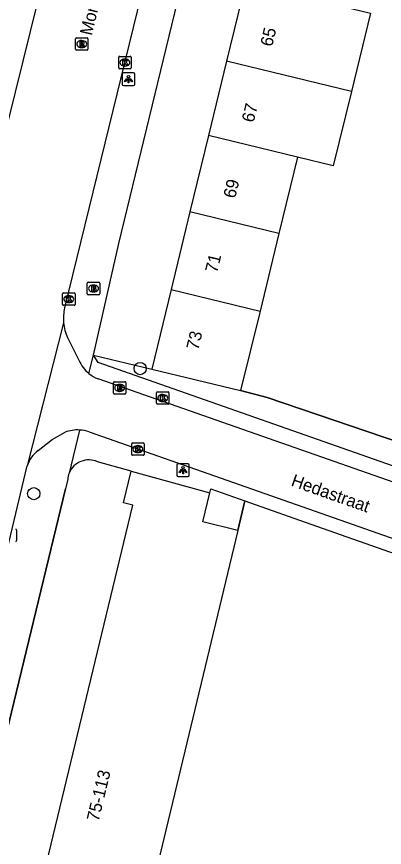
# Model space of a CAD drawing. Extents: x 162812 to 163818, y 381639 to 382470.
# Drawn here: x 163168.5 to 163198, y 382068.4 to 382135.2 of the extents above; entities that cross this region are included whole.
import ezdxf

# ---------------------------------------------------------------- set-up
doc = ezdxf.new("R2010")
doc.units = 0
for name, color, linetype in [('IMGEO_Boom', 7, 'Continuous'), ('IMGEO_Brandkraan', 7, 'Continuous'), ('IMGEO_Groenvoorziening', 7, 'Continuous'), ('IMGEO_Hek', 7, 'Continuous'), ('IMGEO_Kolk', 7, 'Continuous'), ('IMGEO_Lichtpunt', 7, 'Continuous'), ('IMGEO_Muur', 7, 'Continuous'), ('IMGEO_Openbare_ruimte_label', 7, 'Continuous'), ('IMGEO_Pand', 7, 'Continuous'), ('IMGEO_Pand_nummerreeks', 7, 'Continuous'), ('IMGEO_Rijbaan_lokaal_open', 7, 'Continuous'), ('IMGEO_Rioolput', 7, 'Continuous'), ('IMGEO_Voetpad_open', 7, 'Continuous')]:
    doc.layers.add(name, color=color, linetype=linetype)

msp = doc.modelspace()

# ---------------------------------------------------------------- linework, layer by layer
at = {"layer": 'IMGEO_Boom'}
for centre in [(163178.37, 382106.921), (163169.825, 382096.87)]:
    msp.add_circle(centre, 0.489, dxfattribs=at)
at = {"layer": 'IMGEO_Brandkraan'}
for p, q in [((163174.122, 382112.93), (163174.122, 382113.782)), ((163174.197, 382113.856), (163175.049, 382113.856)), ((163174.61, 382113.636), (163174.635, 382113.636)), ((163175.123, 382113.782), (163175.123, 382112.93)), ((163175.049, 382112.856), (163174.197, 382112.856)), ((163174.633, 382113.076), (163174.608, 382113.076))]:
    msp.add_line(p, q, dxfattribs=at)
for points in [[(163174.122, 382112.93), (163174.122, 382113.782)], [(163174.197, 382113.856), (163175.049, 382113.856)], [(163174.47, 382113.556), (163174.47, 382113.156), (163174.683, 382113.156)], [(163174.701, 382113.556), (163174.47, 382113.556)], [(163174.649, 382113.475), (163174.595, 382113.475), (163174.595, 382113.399)], [(163174.595, 382113.399), (163174.648, 382113.399)], [(163174.657, 382113.323), (163174.595, 382113.323), (163174.595, 382113.242)], [(163175.123, 382113.782), (163175.123, 382112.93)], [(163175.049, 382112.856), (163174.197, 382112.856)], [(163174.595, 382113.242), (163174.657, 382113.242)]]:
    msp.add_lwpolyline(points, dxfattribs=at)
for centre, radius, start, end in [((163174.199, 382113.78), 0.0765, 91.55205, 178.44795), ((163174.199, 382113.78), 0.0765, 91.55205, 178.44795), ((163174.65, 382113.437), 0.0379, 267.82845, 90.93552), ((163174.658, 382113.282), 0.0404, 269.87594, 90.50774), ((163174.705, 382113.411), 0.145, 59.4692, 91.53667), ((163174.73, 382113.458), 0.0922, 285.51372, 58.15012), ((163174.735, 382113.266), 0.105, 301.31148, 78.98903), ((163175.047, 382113.78), 0.0765, 1.55205, 88.44795), ((163175.047, 382113.78), 0.0765, 1.55205, 88.44795), ((163174.199, 382112.932), 0.0765, 181.55205, 268.44795), ((163174.199, 382112.932), 0.0765, 181.55205, 268.44795), ((163174.689, 382113.407), 0.251, 268.66757, 293.53466), ((163175.047, 382112.932), 0.0765, 271.55205, 358.44795), ((163175.047, 382112.932), 0.0765, 271.55205, 358.44795)]:
    msp.add_arc(centre, radius, start, end, dxfattribs=at)
for centre, major_axis, ratio, start_param, end_param in [((163174.609, 382113.356), (-0.387, 0.002), 0.722429, 4.712389, 7.853982), ((163174.634, 382113.356), (-0.39, 0.002), 0.717154, 1.570796, 4.712389)]:
    msp.add_ellipse(centre, major_axis=major_axis, ratio=ratio, start_param=start_param, end_param=end_param, dxfattribs=at)
at = {"layer": 'IMGEO_Groenvoorziening'}
for points in [[(163174.616, 382107.997), (163179.292, 382106.883)], [(163186.433, 382105.147), (163188.549, 382104.606), (163199.26, 382100.963)]]:
    msp.add_lwpolyline(points, dxfattribs=at)
at = {"layer": 'IMGEO_Hek'}
msp.add_lwpolyline([(163199.26, 382100.963), (163188.549, 382104.606), (163186.433, 382105.147)], dxfattribs=at)
at = {"layer": 'IMGEO_Kolk'}
for p, q in [((163176.719, 382132.013), (163177.571, 382132.013)), ((163176.644, 382131.087), (163176.644, 382131.939)), ((163177.132, 382131.793), (163177.157, 382131.793)), ((163177.645, 382131.939), (163177.645, 382131.087)), ((163177.571, 382131.013), (163176.719, 382131.013)), ((163177.155, 382131.233), (163177.13, 382131.233)), ((163172.137, 382112.078), (163172.137, 382112.93)), ((163172.212, 382113.004), (163173.064, 382113.004)), ((163172.625, 382112.784), (163172.65, 382112.784)), ((163173.138, 382112.93), (163173.138, 382112.078)), ((163173.064, 382112.004), (163172.212, 382112.004)), ((163172.648, 382112.224), (163172.623, 382112.224)), ((163179.677, 382104.129), (163179.677, 382104.981)), ((163179.752, 382105.055), (163180.604, 382105.055)), ((163180.165, 382104.835), (163180.19, 382104.835)), ((163180.678, 382104.981), (163180.678, 382104.129)), ((163180.604, 382104.055), (163179.752, 382104.055)), ((163180.188, 382104.275), (163180.163, 382104.275)), ((163177.686, 382100.027), (163177.686, 382100.879)), ((163177.761, 382100.953), (163178.613, 382100.953)), ((163178.174, 382100.733), (163178.199, 382100.733)), ((163178.687, 382100.879), (163178.687, 382100.027)), ((163178.613, 382099.953), (163177.761, 382099.953)), ((163178.197, 382100.173), (163178.172, 382100.173)), ((163168.45, 382093.946), (163168.45, 382093.094))]:
    msp.add_line(p, q, dxfattribs=at)
for points in [[(163176.719, 382132.013), (163177.571, 382132.013)], [(163176.644, 382131.087), (163176.644, 382131.939)], [(163176.965, 382131.713), (163177.088, 382131.713), (163177.088, 382131.562), (163177.218, 382131.713), (163177.382, 382131.713), (163177.236, 382131.562), (163177.389, 382131.313), (163177.237, 382131.313), (163177.152, 382131.477), (163177.088, 382131.41), (163177.088, 382131.313), (163176.965, 382131.313), (163176.965, 382131.713)], [(163177.645, 382131.939), (163177.645, 382131.087)], [(163177.571, 382131.013), (163176.719, 382131.013)], [(163172.137, 382112.078), (163172.137, 382112.93)], [(163172.212, 382113.004), (163173.064, 382113.004)], [(163172.458, 382112.704), (163172.581, 382112.704), (163172.581, 382112.553), (163172.711, 382112.704), (163172.875, 382112.704), (163172.729, 382112.553), (163172.882, 382112.304), (163172.73, 382112.304), (163172.645, 382112.468), (163172.581, 382112.401), (163172.581, 382112.304), (163172.458, 382112.304), (163172.458, 382112.704)], [(163173.138, 382112.93), (163173.138, 382112.078)], [(163173.064, 382112.004), (163172.212, 382112.004)], [(163179.677, 382104.129), (163179.677, 382104.981)], [(163179.752, 382105.055), (163180.604, 382105.055)], [(163179.998, 382104.755), (163180.121, 382104.755), (163180.121, 382104.604), (163180.251, 382104.755), (163180.415, 382104.755), (163180.269, 382104.604), (163180.422, 382104.355), (163180.27, 382104.355), (163180.185, 382104.519), (163180.121, 382104.452), (163180.121, 382104.355), (163179.998, 382104.355), (163179.998, 382104.755)], [(163180.678, 382104.981), (163180.678, 382104.129)], [(163180.604, 382104.055), (163179.752, 382104.055)], [(163177.686, 382100.027), (163177.686, 382100.879)], [(163177.761, 382100.953), (163178.613, 382100.953)], [(163178.007, 382100.653), (163178.13, 382100.653), (163178.13, 382100.502), (163178.26, 382100.653), (163178.424, 382100.653), (163178.278, 382100.502), (163178.431, 382100.253), (163178.279, 382100.253), (163178.194, 382100.417), (163178.13, 382100.35), (163178.13, 382100.253), (163178.007, 382100.253), (163178.007, 382100.653)], [(163178.687, 382100.879), (163178.687, 382100.027)], [(163178.613, 382099.953), (163177.761, 382099.953)], [(163168.45, 382093.946), (163168.45, 382093.094)]]:
    msp.add_lwpolyline(points, dxfattribs=at)
for centre, start, end in [((163176.721, 382131.937), 91.55205, 178.44795), ((163176.721, 382131.937), 91.55205, 178.44795), ((163177.569, 382131.937), 1.55205, 88.44795), ((163177.569, 382131.937), 1.55205, 88.44795), ((163176.721, 382131.089), 181.55205, 268.44795), ((163176.721, 382131.089), 181.55205, 268.44795), ((163177.569, 382131.089), 271.55205, 358.44795), ((163177.569, 382131.089), 271.55205, 358.44795), ((163172.214, 382112.928), 91.55205, 178.44795), ((163172.214, 382112.928), 91.55205, 178.44795), ((163173.062, 382112.928), 1.55205, 88.44795), ((163173.062, 382112.928), 1.55205, 88.44795), ((163172.214, 382112.08), 181.55205, 268.44795), ((163172.214, 382112.08), 181.55205, 268.44795), ((163173.062, 382112.08), 271.55205, 358.44795), ((163173.062, 382112.08), 271.55205, 358.44795), ((163179.754, 382104.979), 91.55205, 178.44795), ((163179.754, 382104.979), 91.55205, 178.44795), ((163180.602, 382104.979), 1.55205, 88.44795), ((163180.602, 382104.979), 1.55205, 88.44795), ((163179.754, 382104.131), 181.55205, 268.44795), ((163179.754, 382104.131), 181.55205, 268.44795), ((163180.602, 382104.131), 271.55205, 358.44795), ((163180.602, 382104.131), 271.55205, 358.44795), ((163177.763, 382100.877), 91.55205, 178.44795), ((163177.763, 382100.877), 91.55205, 178.44795), ((163178.611, 382100.877), 1.55205, 88.44795), ((163178.611, 382100.877), 1.55205, 88.44795), ((163177.763, 382100.029), 181.55205, 268.44795), ((163177.763, 382100.029), 181.55205, 268.44795), ((163178.611, 382100.029), 271.55205, 358.44795), ((163178.611, 382100.029), 271.55205, 358.44795), ((163168.374, 382093.944), 1.55205, 88.44795), ((163168.374, 382093.944), 1.55205, 88.44795), ((163168.374, 382093.096), 271.55205, 358.44795), ((163168.374, 382093.096), 271.55205, 358.44795)]:
    msp.add_arc(centre, 0.0765, start, end, dxfattribs=at)
for centre, major_axis, ratio, start_param, end_param in [((163177.131, 382131.513), (-0.387, 0.002), 0.722429, 4.712389, 7.853982), ((163177.156, 382131.513), (-0.39, 0.002), 0.717154, 1.570796, 4.712389), ((163172.624, 382112.504), (-0.387, 0.002), 0.722429, 4.712389, 7.853982), ((163172.649, 382112.504), (-0.39, 0.002), 0.717154, 1.570796, 4.712389), ((163180.164, 382104.555), (-0.387, 0.002), 0.722429, 4.712389, 7.853982), ((163180.189, 382104.555), (-0.39, 0.002), 0.717154, 1.570796, 4.712389), ((163178.173, 382100.453), (-0.387, 0.002), 0.722429, 4.712389, 7.853982), ((163178.198, 382100.453), (-0.39, 0.002), 0.717154, 1.570796, 4.712389)]:
    msp.add_ellipse(centre, major_axis=major_axis, ratio=ratio, start_param=start_param, end_param=end_param, dxfattribs=at)
at = {"layer": 'IMGEO_Lichtpunt'}
for p, q in [((163177.836, 382130.676), (163177.028, 382130.676)), ((163177.836, 382130.676), (163177.028, 382130.676)), ((163176.934, 382130.581), (163176.934, 382129.774)), ((163176.934, 382130.581), (163176.934, 382129.774)), ((163177.93, 382129.774), (163177.93, 382130.581)), ((163177.93, 382129.774), (163177.93, 382130.581)), ((163177.028, 382129.68), (163177.836, 382129.68)), ((163177.028, 382129.68), (163177.836, 382129.68)), ((163181.313, 382099.163), (163181.313, 382098.356)), ((163181.313, 382099.163), (163181.313, 382098.356)), ((163182.215, 382099.258), (163181.407, 382099.258)), ((163182.215, 382099.258), (163181.407, 382099.258)), ((163182.309, 382098.356), (163182.309, 382099.163)), ((163182.309, 382098.356), (163182.309, 382099.163)), ((163181.407, 382098.262), (163182.215, 382098.262)), ((163181.407, 382098.262), (163182.215, 382098.262))]:
    msp.add_line(p, q, dxfattribs=at)
for points in [[(163177.308, 382130.245), (163177.347, 382130.217), (163177.159, 382129.955), (163177.121, 382129.982), (163177.308, 382130.245)], [(163177.41, 382130.197), (163177.457, 382130.197), (163177.457, 382129.875), (163177.41, 382129.875), (163177.41, 382130.197)], [(163177.52, 382130.217), (163177.558, 382130.244), (163177.745, 382129.982), (163177.706, 382129.954), (163177.52, 382130.217)], [(163181.687, 382098.827), (163181.726, 382098.799), (163181.538, 382098.537), (163181.5, 382098.564), (163181.687, 382098.827)], [(163181.789, 382098.779), (163181.836, 382098.779), (163181.836, 382098.457), (163181.789, 382098.457), (163181.789, 382098.779)], [(163181.899, 382098.799), (163181.937, 382098.826), (163182.124, 382098.564), (163182.085, 382098.536), (163181.899, 382098.799)]]:
    msp.add_lwpolyline(points, dxfattribs=at)
for centre in [(163177.433, 382130.379), (163181.812, 382098.961)]:
    msp.add_circle(centre, 0.0994, dxfattribs=at)
for centre, start, end in [((163177.028, 382130.581), 90, 180), ((163177.028, 382130.581), 90, 180), ((163177.836, 382130.581), 0, 90), ((163177.836, 382130.581), 0, 90), ((163177.028, 382129.774), 180, 270), ((163177.028, 382129.774), 180, 270), ((163177.836, 382129.774), 270, 0), ((163177.836, 382129.774), 270, 360), ((163181.407, 382099.163), 90, 180), ((163181.407, 382099.163), 90, 180), ((163182.215, 382099.163), 0, 90), ((163182.215, 382099.163), 0, 90), ((163181.407, 382098.356), 180, 270), ((163181.407, 382098.356), 180, 270), ((163182.215, 382098.356), 270, 0), ((163182.215, 382098.356), 270, 360)]:
    msp.add_arc(centre, 0.0946, start, end, dxfattribs=at)
at = {"layer": 'IMGEO_Muur'}
for points in [[(163161.731, 382053.278), (163172.362, 382097.253)], [(163186.218, 382093.918), (163186.777, 382096.299)], [(163186.777, 382096.299), (163192.529, 382094.267)], [(163192.529, 382094.267), (163199.364, 382091.852)]]:
    msp.add_lwpolyline(points, dxfattribs=at)
at = {"layer": 'IMGEO_Pand'}
for points in [[(163186.835, 382137.904), (163185.308, 382131.626)], [(163193.976, 382136.167), (163196.846, 382135.469), (163195.32, 382129.191)], [(163185.308, 382131.626), (163183.854, 382125.643)], [(163195.32, 382129.191), (163185.308, 382131.626)], [(163195.32, 382129.191), (163193.866, 382123.208), (163190.994, 382123.906)], [(163183.854, 382125.643), (163182.363, 382119.512)], [(163190.994, 382123.906), (163183.854, 382125.643)], [(163190.994, 382123.906), (163189.504, 382117.776)], [(163182.363, 382119.512), (163180.848, 382113.283)], [(163189.504, 382117.776), (163182.363, 382119.512)], [(163189.504, 382117.776), (163187.989, 382111.546)], [(163180.848, 382113.283), (163179.292, 382106.883)], [(163180.848, 382113.283), (163187.989, 382111.546)], [(163187.989, 382111.546), (163186.433, 382105.147)], [(163179.292, 382106.883), (163186.433, 382105.147)], [(163165.45, 382050.178), (163166.071, 382052.76), (163167.324, 382052.459), (163177.779, 382095.946), (163177.029, 382096.127), (163177.644, 382098.685)], [(163177.644, 382098.685), (163183.96, 382096.93)], [(163186.218, 382093.918), (163183.399, 382094.595), (163183.96, 382096.93)], [(163186.218, 382093.918), (163175.197, 382048.077)]]:
    msp.add_lwpolyline(points, dxfattribs=at)
at = {"layer": 'IMGEO_Rijbaan_lokaal_open'}
for points in [[(163181.993, 382151.527), (163172.306, 382111.79)], [(163171.317, 382141.304), (163167.754, 382126.763)], [(163172.218, 382110.61), (163169.308, 382099.118)], [(163172.543, 382109.406), (163173.447, 382107.598)], [(163227.165, 382087.79), (163174.984, 382106.106)], [(163170.176, 382100.329), (163171.299, 382101.222), (163172.342, 382101.804)], [(163174.269, 382101.829), (163214.509, 382087.698), (163225.781, 382083.598)], [(163165.855, 382084.706), (163169.308, 382099.118)]]:
    msp.add_lwpolyline(points, dxfattribs=at)
for centre, radius, start, end in [((163176.118, 382110.912), 3.912, 167.03529, 184.43468), ((163175.809, 382110.933), 3.605, 185.14595, 205.06611), ((163175.971, 382108.654), 2.735, 202.69949, 231.1596), ((163175.941, 382108.624), 2.694, 231.26149, 249.19798), ((163173.336, 382099.23), 2.759, 86.48348, 111.11249), ((163173.353, 382099.275), 2.713, 70.27185, 86.79118), ((163171.584, 382098.404), 2.385, 126.16802, 162.56887)]:
    msp.add_arc(centre, radius, start, end, dxfattribs=at)
at = {"layer": 'IMGEO_Rioolput'}
for p, q in [((163173.176, 382132.576), (163173.176, 382133.428)), ((163173.251, 382133.502), (163174.103, 382133.502)), ((163174.177, 382133.428), (163174.177, 382132.576)), ((163173.687, 382132.722), (163173.662, 382132.722)), ((163173.664, 382133.282), (163173.689, 382133.282)), ((163174.103, 382132.502), (163173.251, 382132.502)), ((163176.22, 382104.942), (163176.22, 382105.794)), ((163176.295, 382105.868), (163177.147, 382105.868)), ((163176.708, 382105.648), (163176.733, 382105.648)), ((163177.221, 382105.794), (163177.221, 382104.942)), ((163177.147, 382104.868), (163176.295, 382104.868)), ((163176.731, 382105.088), (163176.706, 382105.088))]:
    msp.add_line(p, q, dxfattribs=at)
for points in [[(163173.176, 382132.576), (163173.176, 382133.428)], [(163173.251, 382133.502), (163174.103, 382133.502)], [(163174.177, 382133.428), (163174.177, 382132.576)], [(163173.765, 382133.2), (163173.513, 382133.202), (163173.513, 382132.802)], [(163173.513, 382132.802), (163173.637, 382132.802), (163173.637, 382132.964), (163173.648, 382132.964)], [(163173.691, 382133.121), (163173.637, 382133.121), (163173.637, 382133.04)], [(163173.637, 382133.04), (163173.689, 382133.04)], [(163173.695, 382132.935), (163173.766, 382132.802), (163173.906, 382132.802), (163173.841, 382132.928)], [(163174.103, 382132.502), (163173.251, 382132.502)], [(163176.22, 382104.942), (163176.22, 382105.794)], [(163176.295, 382105.868), (163177.147, 382105.868)], [(163176.809, 382105.566), (163176.557, 382105.568), (163176.557, 382105.168)], [(163176.557, 382105.168), (163176.681, 382105.168), (163176.681, 382105.33), (163176.692, 382105.33)], [(163176.735, 382105.487), (163176.681, 382105.487), (163176.681, 382105.406)], [(163176.681, 382105.406), (163176.733, 382105.406)], [(163176.739, 382105.301), (163176.81, 382105.168), (163176.95, 382105.168), (163176.885, 382105.294)], [(163177.221, 382105.794), (163177.221, 382104.942)], [(163177.147, 382104.868), (163176.295, 382104.868)]]:
    msp.add_lwpolyline(points, dxfattribs=at)
for centre, radius, start, end in [((163173.253, 382133.426), 0.0765, 91.55205, 178.44795), ((163173.253, 382133.426), 0.0765, 91.55205, 178.44795), ((163174.101, 382133.426), 0.0765, 1.55205, 88.44795), ((163174.101, 382133.426), 0.0765, 1.55205, 88.44795), ((163173.647, 382132.911), 0.0533, 26.02933, 88.69889), ((163173.673, 382133.229), 0.19, 274.7715, 282.96867), ((163173.697, 382133.025), 0.0964, 77.00612, 93.18647), ((163173.711, 382133.082), 0.0378, 276.66336, 79.67722), ((163173.764, 382133.09), 0.109, 350.36119, 89.41601), ((163173.762, 382133.09), 0.112, 277.58423, 350.98172), ((163173.746, 382132.875), 0.108, 29.51342, 73.79051), ((163173.253, 382132.578), 0.0765, 181.55205, 268.44795), ((163173.253, 382132.578), 0.0765, 181.55205, 268.44795), ((163174.101, 382132.578), 0.0765, 271.55205, 358.44795), ((163174.101, 382132.578), 0.0765, 271.55205, 358.44795), ((163176.297, 382105.792), 0.0765, 91.55205, 178.44795), ((163176.297, 382105.792), 0.0765, 91.55205, 178.44795), ((163176.691, 382105.277), 0.0533, 26.02933, 88.69889), ((163176.717, 382105.595), 0.19, 274.7715, 282.96867), ((163176.741, 382105.391), 0.0964, 77.00612, 93.18647), ((163176.755, 382105.448), 0.0378, 276.66336, 79.67722), ((163176.808, 382105.456), 0.109, 350.36119, 89.41601), ((163176.806, 382105.456), 0.112, 277.58423, 350.98172), ((163176.79, 382105.241), 0.108, 29.51342, 73.79051), ((163177.145, 382105.792), 0.0765, 1.55205, 88.44795), ((163177.145, 382105.792), 0.0765, 1.55205, 88.44795), ((163176.297, 382104.944), 0.0765, 181.55205, 268.44795), ((163176.297, 382104.944), 0.0765, 181.55205, 268.44795), ((163177.145, 382104.944), 0.0765, 271.55205, 358.44795), ((163177.145, 382104.944), 0.0765, 271.55205, 358.44795)]:
    msp.add_arc(centre, radius, start, end, dxfattribs=at)
for centre, major_axis, ratio, start_param, end_param in [((163173.663, 382133.002), (-0.387, 0.002), 0.722429, 4.712389, 7.853982), ((163173.688, 382133.002), (-0.39, 0.002), 0.717154, 1.570796, 4.712389), ((163176.707, 382105.368), (-0.387, 0.002), 0.722429, 4.712389, 7.853982), ((163176.732, 382105.368), (-0.39, 0.002), 0.717154, 1.570796, 4.712389)]:
    msp.add_ellipse(centre, major_axis=major_axis, ratio=ratio, start_param=start_param, end_param=end_param, dxfattribs=at)
at = {"layer": 'IMGEO_Voetpad_open'}
for points in [[(163174.616, 382107.997), (163176.66, 382116.978), (163193.704, 382187.277)], [(163174.255, 382106.523), (163174.616, 382107.997)], [(163202.434, 382097.766), (163201.682, 382098.031), (163175.008, 382107.422), (163174.616, 382107.997)], [(163173.505, 382101.984), (163172.671, 382098.529)], [(163177.644, 382098.685), (163174.947, 382099.435)], [(163172.549, 382098.026), (163172.362, 382097.253), (163161.731, 382053.278)], [(163183.96, 382096.93), (163184.037, 382097.249), (163186.777, 382096.299)], [(163186.777, 382096.299), (163186.218, 382093.918)], [(163186.777, 382096.299), (163192.529, 382094.267), (163199.364, 382091.852), (163211.845, 382087.442), (163213.244, 382086.941), (163214.102, 382086.634)]]:
    msp.add_lwpolyline(points, dxfattribs=at)
for centre, radius, start, end in [((163174.246, 382097.884), 1.702, 65.67863, 157.73309), ((163174.267, 382097.876), 1.725, 157.73712, 174.99585)]:
    msp.add_arc(centre, radius, start, end, dxfattribs=at)

# ---------------------------------------------------------------- texts
at = {"layer": 'IMGEO_Openbare_ruimte_label'}
for s, rotation, p in [('Moreelselaan', 76.53322, (163174.477, 382133.634)), ('Hedastraat', 340.55043, (163190.41, 382097.521))]:
    msp.add_text(s, height=1, rotation=rotation, dxfattribs=at).set_placement(p)
at = {"layer": 'IMGEO_Pand_nummerreeks'}
for s, rotation, p in [('65', 76.33362, (163188.955, 382132.741)), ('67', 76.33362, (163187.473, 382126.644)), ('69', 76.33362, (163185.99, 382120.547)), ('71', 76.33362, (163184.535, 382114.56)), ('73', 76.33362, (163183.025, 382108.353)), ('75-113', 76.48169, (163175.029, 382070.475))]:
    msp.add_text(s, height=1, rotation=rotation, dxfattribs=at).set_placement(p)

doc.saveas('drawing.dxf')
